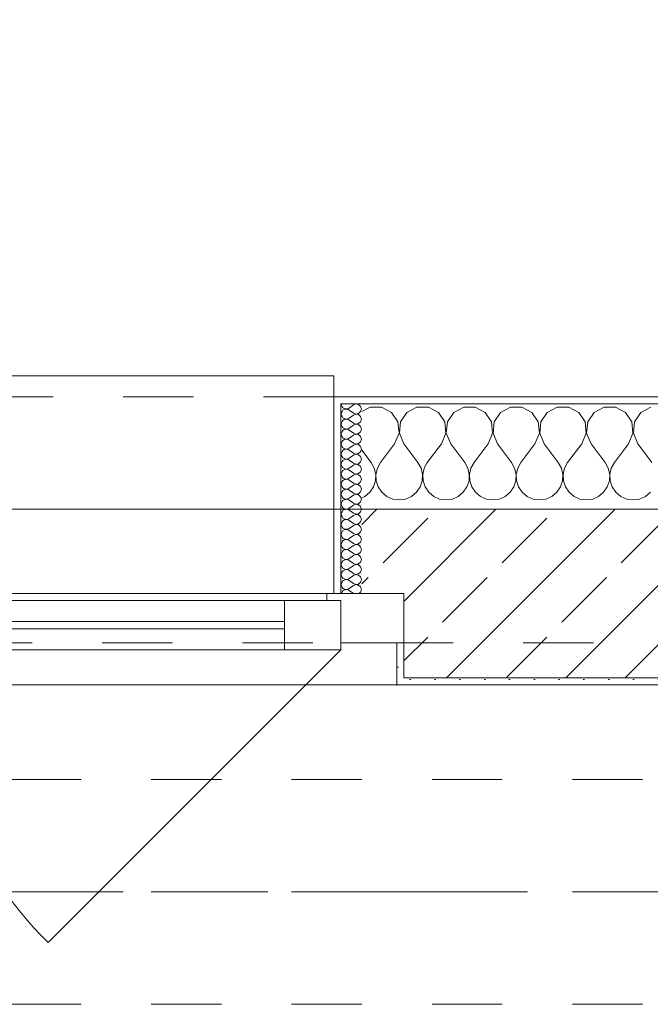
# Model space of a CAD drawing. Header units: metres. Extents: x -3.6 to 90.7, y -11.1 to 18.
# Tile 281 of 656: x 21 to 21.9, y 13 to 14.4. Entities that reach past the tile are written whole.
import ezdxf

# ---------------------------------------------------------------- set-up
doc = ezdxf.new("R2010")
doc.units = ezdxf.units.M
doc.header["$MEASUREMENT"] = 0
for name, pattern in [('Achse', [0.2, 0.1, -0.05, 0, -0.05]), ('Strichlinie doppelt', [0.546806, 0.264583, -0.105833, 0.070556, -0.105833]), ('Strichlinie eng', [0.115, 0.075, -0.04]), ('Untersicht', [0.1, 0.075, -0.025])]:
    doc.linetypes.add(name, pattern=pattern)
for name, color, linetype in [('152 - Bemaßung_ Beschriftung.Ausbau', 7, 'Continuous'), ('451 - Universal.Achsen Raster', 7, 'Continuous'), ('603 - Struktur.Bodenplatte_ Decke Roh', 7, 'Continuous'), ('604 - Struktur.Wand Aussen', 7, 'Continuous'), ('608 - Struktur.Träger', 7, 'Continuous'), ('650 - Abdeckung.Fußboden Aufbau', 7, 'Continuous'), ('Neubau_653 - Abdeckung.TB Verkofferung', 7, 'Continuous')]:
    doc.layers.add(name, color=color, linetype=linetype)
doc.styles.add('ERSTELLTER_STIL_2', font='txt')
doc.dimstyles.new('ERSTELLTER_STIL__3', dxfattribs={"dimtxt": 0.1, "dimasz": 0.0532, "dimexe": 0.18, "dimexo": 0.0625, "dimgap": 0, "dimtad": 1, "dimtih": 1, "dimtoh": 1, "dimzin": 0, "dimdsep": 46, "dimtxsty": 'ERSTELLTER_STIL_2', "dimblk": 'ARROWHEAD_2', "dimblk1": 'ARROWHEAD_2', "dimblk2": 'ARROWHEAD_2', "dimcen": 0.09, "dimse1": 1, "dimse2": 1, "dimclrd": 7, "dimclre": 7, "dimclrt": 7, "dimazin": 0, "dimtfac": 1, "dimtdec": 4, "dimtmove": 0, "dimatfit": 3, "dimfxl": 1, "dimtolj": 1, "dimtzin": 0, "dimarcsym": 0})
pattern_1 = [(0, (0, 0), (0, 0.08660254), [0, -0.05]), (0, (0.025, 0.0433), (0, 0.08660254), [0, -0.05])]
pattern_2 = [(45, (0, 0), (-0.01767767, 0.01767767), [0, -0.025])]

# ---------------------------------------------------------------- blocks, each defined once
blk = doc.blocks.new('*X20')
at = {"layer": '604 - Struktur.Wand Aussen', "color": 7, "linetype": 'Continuous', "lineweight": 5}
for p, q in [((21.4919, 13.8407), (21.48, 13.8343)), ((21.5081, 13.8407), (21.4919, 13.8407)), ((21.5224, 13.833), (21.5081, 13.8407)), ((21.5314, 13.8195), (21.5224, 13.833)), ((21.5442, 13.833), (21.5352, 13.8195)), ((21.5585, 13.8407), (21.5442, 13.833)), ((21.5748, 13.8407), (21.5585, 13.8407)), ((21.5891, 13.833), (21.5748, 13.8407)), ((21.5981, 13.8195), (21.5891, 13.833)), ((21.6109, 13.833), (21.6019, 13.8195)), ((21.6252, 13.8407), (21.6109, 13.833)), ((21.6415, 13.8407), (21.6252, 13.8407)), ((21.6558, 13.833), (21.6415, 13.8407)), ((21.6648, 13.8195), (21.6558, 13.833)), ((21.6776, 13.833), (21.6686, 13.8195)), ((21.6919, 13.8407), (21.6776, 13.833)), ((21.7081, 13.8407), (21.6919, 13.8407)), ((21.7224, 13.833), (21.7081, 13.8407)), ((21.7314, 13.8195), (21.7224, 13.833)), ((21.7442, 13.833), (21.7352, 13.8195)), ((21.7585, 13.8407), (21.7442, 13.833)), ((21.7748, 13.8407), (21.7585, 13.8407)), ((21.7891, 13.833), (21.7748, 13.8407)), ((21.7981, 13.8195), (21.7891, 13.833)), ((21.8109, 13.833), (21.8019, 13.8195)), ((21.8252, 13.8407), (21.8109, 13.833)), ((21.8415, 13.8407), (21.8252, 13.8407)), ((21.8558, 13.833), (21.8415, 13.8407)), ((21.8648, 13.8195), (21.8558, 13.833)), ((21.8776, 13.833), (21.8686, 13.8195)), ((21.8919, 13.8407), (21.8776, 13.833)), ((21.533, 13.8033), (21.5314, 13.8195)), ((21.5352, 13.8195), (21.5337, 13.8033)), ((21.5996, 13.8033), (21.5981, 13.8195)), ((21.6019, 13.8195), (21.6004, 13.8033)), ((21.6663, 13.8033), (21.6648, 13.8195)), ((21.6686, 13.8195), (21.667, 13.8033)), ((21.733, 13.8033), (21.7314, 13.8195)), ((21.7352, 13.8195), (21.7337, 13.8033)), ((21.7996, 13.8033), (21.7981, 13.8195)), ((21.8019, 13.8195), (21.8004, 13.8033)), ((21.8663, 13.8033), (21.8648, 13.8195)), ((21.8686, 13.8195), (21.867, 13.8033)), ((21.5267, 13.7883), (21.533, 13.8033)), ((21.5337, 13.8033), (21.54, 13.7883)), ((21.5933, 13.7883), (21.5996, 13.8033)), ((21.6004, 13.8033), (21.6067, 13.7883)), ((21.66, 13.7883), (21.6663, 13.8033)), ((21.667, 13.8033), (21.6733, 13.7883)), ((21.7267, 13.7883), (21.733, 13.8033)), ((21.7337, 13.8033), (21.74, 13.7883)), ((21.7933, 13.7883), (21.7996, 13.8033)), ((21.8004, 13.8033), (21.8067, 13.7883)), ((21.86, 13.7883), (21.8663, 13.8033)), ((21.867, 13.8033), (21.8733, 13.7883)), ((21.5267, 13.7883), (21.5067, 13.7617)), ((21.54, 13.7883), (21.56, 13.7617)), ((21.5933, 13.7883), (21.5733, 13.7617)), ((21.6067, 13.7883), (21.6267, 13.7617)), ((21.66, 13.7883), (21.64, 13.7617)), ((21.6733, 13.7883), (21.6933, 13.7617)), ((21.7267, 13.7883), (21.7067, 13.7617)), ((21.74, 13.7883), (21.76, 13.7617)), ((21.7933, 13.7883), (21.7733, 13.7617)), ((21.8067, 13.7883), (21.8267, 13.7617)), ((21.86, 13.7883), (21.84, 13.7617)), ((21.8733, 13.7883), (21.8933, 13.7617)), ((21.48, 13.7794), (21.4933, 13.7617)), ((21.4978, 13.7536), (21.4933, 13.7617)), ((21.5067, 13.7617), (21.5022, 13.7536)), ((21.5645, 13.7536), (21.56, 13.7617)), ((21.5733, 13.7617), (21.5689, 13.7536)), ((21.6311, 13.7536), (21.6267, 13.7617)), ((21.64, 13.7617), (21.6355, 13.7536)), ((21.6978, 13.7536), (21.6933, 13.7617)), ((21.7067, 13.7617), (21.7022, 13.7536)), ((21.7645, 13.7536), (21.76, 13.7617)), ((21.7733, 13.7617), (21.7689, 13.7536)), ((21.8311, 13.7536), (21.8267, 13.7617)), ((21.84, 13.7617), (21.8355, 13.7536)), ((21.4999, 13.7447), (21.4978, 13.7536)), ((21.4994, 13.7355), (21.4999, 13.7447)), ((21.5022, 13.7536), (21.5001, 13.7447)), ((21.5001, 13.7447), (21.5006, 13.7355)), ((21.5665, 13.7447), (21.5645, 13.7536)), ((21.5661, 13.7355), (21.5665, 13.7447)), ((21.5689, 13.7536), (21.5668, 13.7447)), ((21.5668, 13.7447), (21.5672, 13.7355)), ((21.6332, 13.7447), (21.6311, 13.7536)), ((21.6328, 13.7355), (21.6332, 13.7447)), ((21.6355, 13.7536), (21.6335, 13.7447)), ((21.6335, 13.7447), (21.6339, 13.7355)), ((21.6999, 13.7447), (21.6978, 13.7536)), ((21.6994, 13.7355), (21.6999, 13.7447)), ((21.7022, 13.7536), (21.7001, 13.7447)), ((21.7001, 13.7447), (21.7006, 13.7355)), ((21.7665, 13.7447), (21.7645, 13.7536)), ((21.7661, 13.7355), (21.7665, 13.7447)), ((21.7689, 13.7536), (21.7668, 13.7447)), ((21.7668, 13.7447), (21.7672, 13.7355)), ((21.8332, 13.7447), (21.8311, 13.7536)), ((21.8328, 13.7355), (21.8332, 13.7447)), ((21.8355, 13.7536), (21.8335, 13.7447)), ((21.8335, 13.7447), (21.8339, 13.7355)), ((21.4965, 13.7268), (21.4994, 13.7355)), ((21.5006, 13.7355), (21.5035, 13.7268)), ((21.5631, 13.7268), (21.5661, 13.7355)), ((21.5672, 13.7355), (21.5702, 13.7268)), ((21.6298, 13.7268), (21.6328, 13.7355)), ((21.6339, 13.7355), (21.6369, 13.7268)), ((21.6965, 13.7268), (21.6994, 13.7355)), ((21.7006, 13.7355), (21.7035, 13.7268)), ((21.7631, 13.7268), (21.7661, 13.7355)), ((21.7672, 13.7355), (21.7702, 13.7268)), ((21.8298, 13.7268), (21.8328, 13.7355)), ((21.8339, 13.7355), (21.8369, 13.7268)), ((21.4842, 13.7133), (21.4913, 13.7192)), ((21.4913, 13.7192), (21.4965, 13.7268)), ((21.5035, 13.7268), (21.5087, 13.7192)), ((21.5087, 13.7192), (21.5158, 13.7133)), ((21.5509, 13.7133), (21.5579, 13.7192)), ((21.5579, 13.7192), (21.5631, 13.7268)), ((21.5702, 13.7268), (21.5754, 13.7192)), ((21.5754, 13.7192), (21.5825, 13.7133)), ((21.6175, 13.7133), (21.6246, 13.7192)), ((21.6246, 13.7192), (21.6298, 13.7268)), ((21.6369, 13.7268), (21.6421, 13.7192)), ((21.6421, 13.7192), (21.6491, 13.7133)), ((21.6842, 13.7133), (21.6913, 13.7192)), ((21.6913, 13.7192), (21.6965, 13.7268)), ((21.7035, 13.7268), (21.7087, 13.7192)), ((21.7087, 13.7192), (21.7158, 13.7133)), ((21.7509, 13.7133), (21.7579, 13.7192)), ((21.7579, 13.7192), (21.7631, 13.7268)), ((21.7702, 13.7268), (21.7754, 13.7192)), ((21.7754, 13.7192), (21.7825, 13.7133)), ((21.8175, 13.7133), (21.8246, 13.7192)), ((21.8246, 13.7192), (21.8298, 13.7268)), ((21.8369, 13.7268), (21.8421, 13.7192)), ((21.8421, 13.7192), (21.8491, 13.7133)), ((21.8842, 13.7133), (21.8913, 13.7192)), ((21.48, 13.7115), (21.4842, 13.7133)), ((21.5158, 13.7133), (21.5242, 13.7096)), ((21.5242, 13.7096), (21.5333, 13.7083)), ((21.5333, 13.7083), (21.5424, 13.7096)), ((21.5424, 13.7096), (21.5509, 13.7133)), ((21.5825, 13.7133), (21.5909, 13.7096)), ((21.5909, 13.7096), (21.6, 13.7083)), ((21.6, 13.7083), (21.6091, 13.7096)), ((21.6091, 13.7096), (21.6175, 13.7133)), ((21.6491, 13.7133), (21.6576, 13.7096)), ((21.6576, 13.7096), (21.6667, 13.7083)), ((21.6667, 13.7083), (21.6758, 13.7096)), ((21.6758, 13.7096), (21.6842, 13.7133)), ((21.7158, 13.7133), (21.7242, 13.7096)), ((21.7242, 13.7096), (21.7333, 13.7083)), ((21.7333, 13.7083), (21.7424, 13.7096)), ((21.7424, 13.7096), (21.7509, 13.7133)), ((21.7825, 13.7133), (21.7909, 13.7096)), ((21.7909, 13.7096), (21.8, 13.7083)), ((21.8, 13.7083), (21.8091, 13.7096)), ((21.8091, 13.7096), (21.8175, 13.7133)), ((21.8491, 13.7133), (21.8576, 13.7096)), ((21.8576, 13.7096), (21.8667, 13.7083)), ((21.8667, 13.7083), (21.8758, 13.7096)), ((21.8758, 13.7096), (21.8842, 13.7133))]:
    blk.add_line(p, q, dxfattribs=at)
blk = doc.blocks.new('*X41')
at = {"layer": '604 - Struktur.Wand Aussen', "color": 7, "linetype": 'Continuous', "lineweight": 5}
for p, q in [((21.4507, 13.845), (21.451, 13.843)), ((21.451, 13.843), (21.4518, 13.8412)), ((21.4679, 13.8436), (21.4621, 13.8393)), ((21.4715, 13.845), (21.4679, 13.8436)), ((21.4753, 13.8442), (21.4715, 13.845)), ((21.4782, 13.8416), (21.4753, 13.8442)), ((21.4793, 13.8379), (21.4782, 13.8416)), ((21.451, 13.8327), (21.4507, 13.8307)), ((21.4507, 13.8307), (21.451, 13.8288)), ((21.4518, 13.8345), (21.451, 13.8327)), ((21.451, 13.8288), (21.4518, 13.827)), ((21.4518, 13.8412), (21.453, 13.8397)), ((21.453, 13.836), (21.4518, 13.8345)), ((21.453, 13.8397), (21.4547, 13.8386)), ((21.4547, 13.8371), (21.453, 13.836)), ((21.4547, 13.8386), (21.4565, 13.838)), ((21.4565, 13.8377), (21.4547, 13.8371)), ((21.4565, 13.838), (21.4585, 13.8379)), ((21.4585, 13.8378), (21.4565, 13.8377)), ((21.4585, 13.8379), (21.4604, 13.8383)), ((21.4604, 13.8374), (21.4585, 13.8378)), ((21.4604, 13.8383), (21.4621, 13.8393)), ((21.4621, 13.8364), (21.4604, 13.8374)), ((21.4679, 13.8321), (21.4621, 13.8364)), ((21.4679, 13.8293), (21.4621, 13.825)), ((21.4679, 13.8321), (21.4715, 13.8307)), ((21.4715, 13.8307), (21.4679, 13.8293)), ((21.4715, 13.8307), (21.4753, 13.8315)), ((21.4753, 13.83), (21.4715, 13.8307)), ((21.4753, 13.8315), (21.4782, 13.8341)), ((21.4782, 13.8273), (21.4753, 13.83)), ((21.4782, 13.8341), (21.4793, 13.8379)), ((21.451, 13.8184), (21.4507, 13.8164)), ((21.4507, 13.8164), (21.451, 13.8145)), ((21.4518, 13.8202), (21.451, 13.8184)), ((21.451, 13.8145), (21.4518, 13.8127)), ((21.4518, 13.827), (21.453, 13.8254)), ((21.453, 13.8217), (21.4518, 13.8202)), ((21.453, 13.8254), (21.4547, 13.8243)), ((21.4547, 13.8228), (21.453, 13.8217)), ((21.4547, 13.8243), (21.4565, 13.8237)), ((21.4565, 13.8234), (21.4547, 13.8228)), ((21.4565, 13.8237), (21.4585, 13.8236)), ((21.4585, 13.8235), (21.4565, 13.8234)), ((21.4585, 13.8236), (21.4604, 13.824)), ((21.4604, 13.8231), (21.4585, 13.8235)), ((21.4604, 13.824), (21.4621, 13.825)), ((21.4621, 13.8221), (21.4604, 13.8231)), ((21.4679, 13.8179), (21.4621, 13.8221)), ((21.4679, 13.815), (21.4621, 13.8107)), ((21.4679, 13.8179), (21.4715, 13.8165)), ((21.4715, 13.8164), (21.4679, 13.815)), ((21.4715, 13.8165), (21.4753, 13.8172)), ((21.4753, 13.8157), (21.4715, 13.8164)), ((21.4753, 13.8172), (21.4782, 13.8198)), ((21.4782, 13.813), (21.4753, 13.8157)), ((21.4793, 13.8236), (21.4782, 13.8273)), ((21.4782, 13.8198), (21.4793, 13.8236)), ((21.451, 13.8041), (21.4507, 13.8021)), ((21.4507, 13.8021), (21.451, 13.8002)), ((21.4518, 13.8059), (21.451, 13.8041)), ((21.451, 13.8002), (21.4518, 13.7984)), ((21.4518, 13.8127), (21.453, 13.8112)), ((21.453, 13.8074), (21.4518, 13.8059)), ((21.453, 13.8112), (21.4547, 13.81)), ((21.4547, 13.8085), (21.453, 13.8074)), ((21.4547, 13.81), (21.4565, 13.8094)), ((21.4565, 13.8092), (21.4547, 13.8085)), ((21.4565, 13.8094), (21.4585, 13.8093)), ((21.4585, 13.8093), (21.4565, 13.8092)), ((21.4585, 13.8093), (21.4604, 13.8098)), ((21.4604, 13.8088), (21.4585, 13.8093)), ((21.4604, 13.8098), (21.4621, 13.8107)), ((21.4621, 13.8079), (21.4604, 13.8088)), ((21.4679, 13.8036), (21.4621, 13.8079)), ((21.4679, 13.8007), (21.4621, 13.7964)), ((21.4679, 13.8036), (21.4715, 13.8022)), ((21.4715, 13.8021), (21.4679, 13.8007)), ((21.4715, 13.8022), (21.4753, 13.8029)), ((21.4753, 13.8014), (21.4715, 13.8021)), ((21.4753, 13.8029), (21.4782, 13.8055)), ((21.4782, 13.7988), (21.4753, 13.8014)), ((21.4793, 13.8093), (21.4782, 13.813)), ((21.4782, 13.8055), (21.4793, 13.8093)), ((21.451, 13.7898), (21.4507, 13.7879)), ((21.4507, 13.7879), (21.451, 13.7859)), ((21.4518, 13.7916), (21.451, 13.7898)), ((21.451, 13.7859), (21.4518, 13.7841)), ((21.4518, 13.7984), (21.453, 13.7969)), ((21.453, 13.7931), (21.4518, 13.7916)), ((21.453, 13.7969), (21.4547, 13.7958)), ((21.4547, 13.7942), (21.453, 13.7931)), ((21.4547, 13.7958), (21.4565, 13.7951)), ((21.4565, 13.7949), (21.4547, 13.7942)), ((21.4565, 13.7951), (21.4585, 13.795)), ((21.4585, 13.795), (21.4565, 13.7949)), ((21.4585, 13.795), (21.4604, 13.7955)), ((21.4604, 13.7945), (21.4585, 13.795)), ((21.4604, 13.7955), (21.4621, 13.7964)), ((21.4621, 13.7936), (21.4604, 13.7945)), ((21.4679, 13.7893), (21.4621, 13.7936)), ((21.4679, 13.7864), (21.4621, 13.7821)), ((21.4679, 13.7893), (21.4715, 13.7879)), ((21.4715, 13.7878), (21.4679, 13.7864)), ((21.4715, 13.7879), (21.4753, 13.7886)), ((21.4753, 13.7871), (21.4715, 13.7878)), ((21.4753, 13.7886), (21.4782, 13.7912)), ((21.4782, 13.7845), (21.4753, 13.7871)), ((21.4793, 13.795), (21.4782, 13.7988)), ((21.4782, 13.7912), (21.4793, 13.795)), ((21.451, 13.7755), (21.4507, 13.7736)), ((21.4507, 13.7736), (21.451, 13.7716)), ((21.4518, 13.7773), (21.451, 13.7755)), ((21.451, 13.7716), (21.4518, 13.7698)), ((21.4518, 13.7841), (21.453, 13.7826)), ((21.453, 13.7788), (21.4518, 13.7773)), ((21.453, 13.7826), (21.4547, 13.7815)), ((21.4547, 13.78), (21.453, 13.7788)), ((21.4547, 13.7815), (21.4565, 13.7808)), ((21.4565, 13.7806), (21.4547, 13.78)), ((21.4565, 13.7808), (21.4585, 13.7807)), ((21.4585, 13.7807), (21.4565, 13.7806)), ((21.4585, 13.7807), (21.4604, 13.7812)), ((21.4604, 13.7802), (21.4585, 13.7807)), ((21.4604, 13.7812), (21.4621, 13.7821)), ((21.4621, 13.7793), (21.4604, 13.7802)), ((21.4679, 13.775), (21.4621, 13.7793)), ((21.4679, 13.7721), (21.4621, 13.7679)), ((21.4679, 13.775), (21.4715, 13.7736)), ((21.4715, 13.7735), (21.4679, 13.7721)), ((21.4715, 13.7736), (21.4753, 13.7743)), ((21.4753, 13.7728), (21.4715, 13.7735)), ((21.4753, 13.7743), (21.4782, 13.777)), ((21.4782, 13.7702), (21.4753, 13.7728)), ((21.4793, 13.7807), (21.4782, 13.7845)), ((21.4782, 13.777), (21.4793, 13.7807)), ((21.451, 13.7612), (21.4507, 13.7593)), ((21.4507, 13.7593), (21.451, 13.7573)), ((21.4518, 13.763), (21.451, 13.7612)), ((21.4518, 13.7698), (21.453, 13.7683)), ((21.453, 13.7646), (21.4518, 13.763)), ((21.453, 13.7683), (21.4547, 13.7672)), ((21.4547, 13.7657), (21.453, 13.7646)), ((21.4547, 13.7672), (21.4565, 13.7666)), ((21.4565, 13.7663), (21.4547, 13.7657)), ((21.4565, 13.7666), (21.4585, 13.7665)), ((21.4585, 13.7664), (21.4565, 13.7663)), ((21.4585, 13.7665), (21.4604, 13.7669)), ((21.4604, 13.766), (21.4585, 13.7664)), ((21.4604, 13.7669), (21.4621, 13.7679)), ((21.4621, 13.765), (21.4604, 13.766)), ((21.4679, 13.7607), (21.4621, 13.765)), ((21.4679, 13.7579), (21.4621, 13.7536)), ((21.4679, 13.7607), (21.4715, 13.7593)), ((21.4715, 13.7593), (21.4679, 13.7579)), ((21.4715, 13.7593), (21.4753, 13.76)), ((21.4753, 13.7585), (21.4715, 13.7593)), ((21.4753, 13.76), (21.4782, 13.7627)), ((21.4782, 13.7559), (21.4753, 13.7585)), ((21.4793, 13.7664), (21.4782, 13.7702)), ((21.4782, 13.7627), (21.4793, 13.7664)), ((21.451, 13.747), (21.4507, 13.745)), ((21.4507, 13.745), (21.451, 13.743)), ((21.451, 13.7573), (21.4518, 13.7555)), ((21.4518, 13.7488), (21.451, 13.747)), ((21.4518, 13.7555), (21.453, 13.754)), ((21.453, 13.7503), (21.4518, 13.7488)), ((21.453, 13.754), (21.4547, 13.7529)), ((21.4547, 13.7514), (21.453, 13.7503)), ((21.4547, 13.7529), (21.4565, 13.7523)), ((21.4565, 13.752), (21.4547, 13.7514)), ((21.4565, 13.7523), (21.4585, 13.7522)), ((21.4585, 13.7521), (21.4565, 13.752)), ((21.4585, 13.7522), (21.4604, 13.7526)), ((21.4604, 13.7517), (21.4585, 13.7521)), ((21.4604, 13.7526), (21.4621, 13.7536)), ((21.4621, 13.7507), (21.4604, 13.7517)), ((21.4679, 13.7464), (21.4621, 13.7507)), ((21.4679, 13.7436), (21.4621, 13.7393)), ((21.4679, 13.7464), (21.4715, 13.745)), ((21.4715, 13.745), (21.4679, 13.7436)), ((21.4715, 13.745), (21.4753, 13.7458)), ((21.4753, 13.7442), (21.4715, 13.745)), ((21.4753, 13.7458), (21.4782, 13.7484)), ((21.4782, 13.7416), (21.4753, 13.7442)), ((21.4793, 13.7521), (21.4782, 13.7559)), ((21.4782, 13.7484), (21.4793, 13.7521)), ((21.451, 13.7327), (21.4507, 13.7307)), ((21.4507, 13.7307), (21.451, 13.7288)), ((21.451, 13.743), (21.4518, 13.7412)), ((21.4518, 13.7345), (21.451, 13.7327)), ((21.4518, 13.7412), (21.453, 13.7397)), ((21.453, 13.736), (21.4518, 13.7345)), ((21.453, 13.7397), (21.4547, 13.7386)), ((21.4547, 13.7371), (21.453, 13.736)), ((21.4547, 13.7386), (21.4565, 13.738)), ((21.4565, 13.7377), (21.4547, 13.7371)), ((21.4565, 13.738), (21.4585, 13.7379)), ((21.4585, 13.7378), (21.4565, 13.7377)), ((21.4585, 13.7379), (21.4604, 13.7383)), ((21.4604, 13.7374), (21.4585, 13.7378)), ((21.4604, 13.7383), (21.4621, 13.7393)), ((21.4621, 13.7364), (21.4604, 13.7374)), ((21.4679, 13.7321), (21.4621, 13.7364)), ((21.4679, 13.7321), (21.4715, 13.7307)), ((21.4715, 13.7307), (21.4679, 13.7293)), ((21.4715, 13.7307), (21.4753, 13.7315)), ((21.4753, 13.73), (21.4715, 13.7307)), ((21.4753, 13.7315), (21.4782, 13.7341)), ((21.4782, 13.7273), (21.4753, 13.73)), ((21.4793, 13.7379), (21.4782, 13.7416)), ((21.4782, 13.7341), (21.4793, 13.7379)), ((21.451, 13.7184), (21.4507, 13.7164)), ((21.4507, 13.7164), (21.451, 13.7145)), ((21.451, 13.7288), (21.4518, 13.727)), ((21.4518, 13.7202), (21.451, 13.7184)), ((21.4518, 13.727), (21.453, 13.7254)), ((21.453, 13.7217), (21.4518, 13.7202)), ((21.453, 13.7254), (21.4547, 13.7243)), ((21.4547, 13.7228), (21.453, 13.7217)), ((21.4547, 13.7243), (21.4565, 13.7237)), ((21.4565, 13.7234), (21.4547, 13.7228)), ((21.4565, 13.7237), (21.4585, 13.7236)), ((21.4585, 13.7235), (21.4565, 13.7234)), ((21.4585, 13.7236), (21.4604, 13.724)), ((21.4604, 13.7231), (21.4585, 13.7235)), ((21.4604, 13.724), (21.4621, 13.725)), ((21.4621, 13.7221), (21.4604, 13.7231)), ((21.4679, 13.7293), (21.4621, 13.725)), ((21.4679, 13.7179), (21.4621, 13.7221)), ((21.4679, 13.7179), (21.4715, 13.7165)), ((21.4715, 13.7164), (21.4679, 13.715)), ((21.4715, 13.7165), (21.4753, 13.7172)), ((21.4753, 13.7157), (21.4715, 13.7164)), ((21.4753, 13.7172), (21.4782, 13.7198)), ((21.4782, 13.713), (21.4753, 13.7157)), ((21.4793, 13.7236), (21.4782, 13.7273)), ((21.4782, 13.7198), (21.4793, 13.7236)), ((21.451, 13.7041), (21.4507, 13.7021)), ((21.4507, 13.7021), (21.451, 13.7002)), ((21.451, 13.7145), (21.4518, 13.7127)), ((21.4518, 13.7059), (21.451, 13.7041)), ((21.4518, 13.7127), (21.453, 13.7112)), ((21.453, 13.7074), (21.4518, 13.7059)), ((21.453, 13.7112), (21.4547, 13.71)), ((21.4547, 13.7085), (21.453, 13.7074)), ((21.4547, 13.71), (21.4565, 13.7094)), ((21.4565, 13.7092), (21.4547, 13.7085)), ((21.4565, 13.7094), (21.4585, 13.7093)), ((21.4585, 13.7093), (21.4565, 13.7092)), ((21.4585, 13.7093), (21.4604, 13.7098)), ((21.4604, 13.7088), (21.4585, 13.7093)), ((21.4604, 13.7098), (21.4621, 13.7107)), ((21.4621, 13.7079), (21.4604, 13.7088)), ((21.4679, 13.715), (21.4621, 13.7107)), ((21.4679, 13.7036), (21.4621, 13.7079)), ((21.4679, 13.7036), (21.4715, 13.7022)), ((21.4715, 13.7021), (21.4679, 13.7007)), ((21.4715, 13.7022), (21.4753, 13.7029)), ((21.4753, 13.7014), (21.4715, 13.7021)), ((21.4753, 13.7029), (21.4782, 13.7055)), ((21.4782, 13.6988), (21.4753, 13.7014)), ((21.4793, 13.7093), (21.4782, 13.713)), ((21.4782, 13.7055), (21.4793, 13.7093)), ((21.451, 13.6898), (21.4507, 13.6879)), ((21.4507, 13.6879), (21.451, 13.6859)), ((21.451, 13.7002), (21.4518, 13.6984)), ((21.4518, 13.6916), (21.451, 13.6898)), ((21.4518, 13.6984), (21.453, 13.6969)), ((21.453, 13.6931), (21.4518, 13.6916)), ((21.453, 13.6969), (21.4547, 13.6958)), ((21.4547, 13.6942), (21.453, 13.6931)), ((21.4547, 13.6958), (21.4565, 13.6951)), ((21.4565, 13.6949), (21.4547, 13.6942)), ((21.4565, 13.6951), (21.4585, 13.695)), ((21.4585, 13.695), (21.4565, 13.6949)), ((21.4585, 13.695), (21.4604, 13.6955)), ((21.4604, 13.6945), (21.4585, 13.695)), ((21.4604, 13.6955), (21.4621, 13.6964)), ((21.4621, 13.6936), (21.4604, 13.6945)), ((21.4679, 13.7007), (21.4621, 13.6964)), ((21.4679, 13.6893), (21.4621, 13.6936)), ((21.4679, 13.6893), (21.4715, 13.6879)), ((21.4715, 13.6878), (21.4679, 13.6864)), ((21.4715, 13.6879), (21.4753, 13.6886)), ((21.4753, 13.6871), (21.4715, 13.6878)), ((21.4753, 13.6886), (21.4782, 13.6912)), ((21.4793, 13.695), (21.4782, 13.6988)), ((21.4782, 13.6912), (21.4793, 13.695)), ((21.451, 13.6755), (21.4507, 13.6736)), ((21.4507, 13.6736), (21.451, 13.6716)), ((21.451, 13.6859), (21.4518, 13.6841)), ((21.4518, 13.6773), (21.451, 13.6755)), ((21.4518, 13.6841), (21.453, 13.6826)), ((21.453, 13.6788), (21.4518, 13.6773)), ((21.453, 13.6826), (21.4547, 13.6815)), ((21.4547, 13.68), (21.453, 13.6788)), ((21.4547, 13.6815), (21.4565, 13.6808)), ((21.4565, 13.6806), (21.4547, 13.68)), ((21.4565, 13.6808), (21.4585, 13.6807)), ((21.4585, 13.6807), (21.4565, 13.6806)), ((21.4585, 13.6807), (21.4604, 13.6812)), ((21.4604, 13.6802), (21.4585, 13.6807)), ((21.4604, 13.6812), (21.4621, 13.6821)), ((21.4621, 13.6793), (21.4604, 13.6802)), ((21.4679, 13.6864), (21.4621, 13.6821)), ((21.4679, 13.675), (21.4621, 13.6793)), ((21.4679, 13.675), (21.4715, 13.6736)), ((21.4715, 13.6735), (21.4679, 13.6721)), ((21.4715, 13.6736), (21.4753, 13.6743)), ((21.4753, 13.6728), (21.4715, 13.6735)), ((21.4782, 13.6845), (21.4753, 13.6871)), ((21.4753, 13.6743), (21.4782, 13.677)), ((21.4793, 13.6807), (21.4782, 13.6845)), ((21.4782, 13.677), (21.4793, 13.6807)), ((21.451, 13.6612), (21.4507, 13.6593)), ((21.4507, 13.6593), (21.451, 13.6573)), ((21.451, 13.6716), (21.4518, 13.6698)), ((21.4518, 13.663), (21.451, 13.6612)), ((21.4518, 13.6698), (21.453, 13.6683)), ((21.453, 13.6646), (21.4518, 13.663)), ((21.453, 13.6683), (21.4547, 13.6672)), ((21.4547, 13.6657), (21.453, 13.6646)), ((21.4547, 13.6672), (21.4565, 13.6666)), ((21.4565, 13.6663), (21.4547, 13.6657)), ((21.4565, 13.6666), (21.4585, 13.6665)), ((21.4585, 13.6664), (21.4565, 13.6663)), ((21.4585, 13.6665), (21.4604, 13.6669)), ((21.4604, 13.666), (21.4585, 13.6664)), ((21.4604, 13.6669), (21.4621, 13.6679)), ((21.4621, 13.665), (21.4604, 13.666)), ((21.4679, 13.6721), (21.4621, 13.6679)), ((21.4679, 13.6607), (21.4621, 13.665)), ((21.4679, 13.6607), (21.4715, 13.6593)), ((21.4715, 13.6593), (21.4679, 13.6579)), ((21.4715, 13.6593), (21.4753, 13.66)), ((21.4753, 13.6585), (21.4715, 13.6593)), ((21.4782, 13.6702), (21.4753, 13.6728)), ((21.4753, 13.66), (21.4782, 13.6627)), ((21.4793, 13.6664), (21.4782, 13.6702)), ((21.4782, 13.6627), (21.4793, 13.6664)), ((21.451, 13.647), (21.4507, 13.645)), ((21.451, 13.6573), (21.4518, 13.6555)), ((21.4518, 13.6488), (21.451, 13.647)), ((21.4518, 13.6555), (21.453, 13.654)), ((21.453, 13.6503), (21.4518, 13.6488)), ((21.453, 13.654), (21.4547, 13.6529)), ((21.4547, 13.6514), (21.453, 13.6503)), ((21.4547, 13.6529), (21.4565, 13.6523)), ((21.4565, 13.652), (21.4547, 13.6514)), ((21.4565, 13.6523), (21.4585, 13.6522)), ((21.4585, 13.6521), (21.4565, 13.652)), ((21.4585, 13.6522), (21.4604, 13.6526)), ((21.4604, 13.6517), (21.4585, 13.6521)), ((21.4604, 13.6526), (21.4621, 13.6536)), ((21.4621, 13.6507), (21.4604, 13.6517)), ((21.4679, 13.6579), (21.4621, 13.6536)), ((21.4679, 13.6464), (21.4621, 13.6507)), ((21.4679, 13.6464), (21.4715, 13.645)), ((21.4715, 13.645), (21.4753, 13.6458)), ((21.4782, 13.6559), (21.4753, 13.6585)), ((21.4753, 13.6458), (21.4782, 13.6484)), ((21.4793, 13.6521), (21.4782, 13.6559)), ((21.4782, 13.6484), (21.4793, 13.6521)), ((21.4507, 13.645), (21.451, 13.643)), ((21.451, 13.6327), (21.4507, 13.6307)), ((21.451, 13.643), (21.4518, 13.6412)), ((21.4518, 13.6345), (21.451, 13.6327)), ((21.4518, 13.6412), (21.453, 13.6397)), ((21.453, 13.636), (21.4518, 13.6345)), ((21.453, 13.6397), (21.4547, 13.6386)), ((21.4547, 13.6371), (21.453, 13.636)), ((21.4547, 13.6386), (21.4565, 13.638)), ((21.4565, 13.6377), (21.4547, 13.6371)), ((21.4565, 13.638), (21.4585, 13.6379)), ((21.4585, 13.6378), (21.4565, 13.6377)), ((21.4585, 13.6379), (21.4604, 13.6383)), ((21.4604, 13.6374), (21.4585, 13.6378)), ((21.4604, 13.6383), (21.4621, 13.6393)), ((21.4621, 13.6364), (21.4604, 13.6374)), ((21.4679, 13.6436), (21.4621, 13.6393)), ((21.4679, 13.6321), (21.4621, 13.6364)), ((21.4715, 13.645), (21.4679, 13.6436)), ((21.4679, 13.6321), (21.4715, 13.6307)), ((21.4753, 13.6442), (21.4715, 13.645)), ((21.4715, 13.6307), (21.4753, 13.6315)), ((21.4782, 13.6416), (21.4753, 13.6442)), ((21.4753, 13.6315), (21.4782, 13.6341)), ((21.4793, 13.6379), (21.4782, 13.6416)), ((21.4782, 13.6341), (21.4793, 13.6379)), ((21.4507, 13.6307), (21.451, 13.6288)), ((21.451, 13.6184), (21.4507, 13.6164)), ((21.451, 13.6288), (21.4518, 13.627)), ((21.4518, 13.6202), (21.451, 13.6184)), ((21.4518, 13.627), (21.453, 13.6254)), ((21.453, 13.6217), (21.4518, 13.6202)), ((21.453, 13.6254), (21.4547, 13.6243)), ((21.4547, 13.6228), (21.453, 13.6217)), ((21.4547, 13.6243), (21.4565, 13.6237)), ((21.4565, 13.6234), (21.4547, 13.6228)), ((21.4565, 13.6237), (21.4585, 13.6236)), ((21.4585, 13.6235), (21.4565, 13.6234)), ((21.4585, 13.6236), (21.4604, 13.624)), ((21.4604, 13.6231), (21.4585, 13.6235)), ((21.4604, 13.624), (21.4621, 13.625)), ((21.4621, 13.6221), (21.4604, 13.6231)), ((21.4679, 13.6293), (21.4621, 13.625)), ((21.4679, 13.6179), (21.4621, 13.6221)), ((21.4715, 13.6307), (21.4679, 13.6293)), ((21.4679, 13.6179), (21.4715, 13.6165)), ((21.4753, 13.63), (21.4715, 13.6307)), ((21.4715, 13.6165), (21.4753, 13.6172)), ((21.4782, 13.6273), (21.4753, 13.63)), ((21.4753, 13.6172), (21.4782, 13.6198)), ((21.4793, 13.6236), (21.4782, 13.6273)), ((21.4782, 13.6198), (21.4793, 13.6236)), ((21.4507, 13.6164), (21.451, 13.6145)), ((21.451, 13.6041), (21.4507, 13.6021)), ((21.451, 13.6145), (21.4518, 13.6127)), ((21.4518, 13.6059), (21.451, 13.6041)), ((21.4518, 13.6127), (21.453, 13.6112)), ((21.453, 13.6074), (21.4518, 13.6059)), ((21.453, 13.6112), (21.4547, 13.61)), ((21.4547, 13.6085), (21.453, 13.6074)), ((21.4547, 13.61), (21.4565, 13.6094)), ((21.4565, 13.6092), (21.4547, 13.6085)), ((21.4565, 13.6094), (21.4585, 13.6093)), ((21.4585, 13.6093), (21.4565, 13.6092)), ((21.4585, 13.6093), (21.4604, 13.6098)), ((21.4604, 13.6088), (21.4585, 13.6093)), ((21.4604, 13.6098), (21.4621, 13.6107)), ((21.4621, 13.6079), (21.4604, 13.6088)), ((21.4679, 13.615), (21.4621, 13.6107)), ((21.4679, 13.6036), (21.4621, 13.6079)), ((21.4715, 13.6164), (21.4679, 13.615)), ((21.4679, 13.6036), (21.4715, 13.6022)), ((21.4753, 13.6157), (21.4715, 13.6164)), ((21.4782, 13.613), (21.4753, 13.6157)), ((21.4753, 13.6029), (21.4782, 13.6055)), ((21.4793, 13.6093), (21.4782, 13.613)), ((21.4782, 13.6055), (21.4793, 13.6093)), ((21.4507, 13.6021), (21.451, 13.6002)), ((21.451, 13.5898), (21.4507, 13.5879)), ((21.451, 13.6002), (21.4518, 13.5984)), ((21.4518, 13.5916), (21.451, 13.5898)), ((21.4518, 13.5984), (21.453, 13.5969)), ((21.453, 13.5931), (21.4518, 13.5916)), ((21.453, 13.5969), (21.4547, 13.5958)), ((21.4547, 13.5942), (21.453, 13.5931)), ((21.4547, 13.5958), (21.4565, 13.5951)), ((21.4565, 13.5949), (21.4547, 13.5942)), ((21.4565, 13.5951), (21.4585, 13.595)), ((21.4585, 13.595), (21.4565, 13.5949)), ((21.4585, 13.595), (21.4604, 13.5955)), ((21.4604, 13.5945), (21.4585, 13.595)), ((21.4604, 13.5955), (21.4621, 13.5964)), ((21.4621, 13.5936), (21.4604, 13.5945)), ((21.4679, 13.6007), (21.4621, 13.5964)), ((21.4679, 13.5893), (21.4621, 13.5936)), ((21.4715, 13.6021), (21.4679, 13.6007)), ((21.4679, 13.5893), (21.4715, 13.5879)), ((21.4715, 13.6022), (21.4753, 13.6029)), ((21.4753, 13.6014), (21.4715, 13.6021)), ((21.4782, 13.5988), (21.4753, 13.6014)), ((21.4753, 13.5886), (21.4782, 13.5912)), ((21.4793, 13.595), (21.4782, 13.5988)), ((21.4782, 13.5912), (21.4793, 13.595)), ((21.4507, 13.5879), (21.451, 13.5859)), ((21.451, 13.5755), (21.4509, 13.575)), ((21.451, 13.5859), (21.4518, 13.5841)), ((21.4518, 13.5773), (21.451, 13.5755)), ((21.4518, 13.5841), (21.453, 13.5826)), ((21.453, 13.5788), (21.4518, 13.5773)), ((21.453, 13.5826), (21.4547, 13.5815)), ((21.4547, 13.58), (21.453, 13.5788)), ((21.4547, 13.5815), (21.4565, 13.5808)), ((21.4565, 13.5806), (21.4547, 13.58)), ((21.4565, 13.5808), (21.4585, 13.5807)), ((21.4585, 13.5807), (21.4565, 13.5806)), ((21.4585, 13.5807), (21.4604, 13.5812)), ((21.4604, 13.5802), (21.4585, 13.5807)), ((21.4604, 13.5812), (21.4621, 13.5821)), ((21.4621, 13.5793), (21.4604, 13.5802)), ((21.4679, 13.5864), (21.4621, 13.5821)), ((21.4679, 13.575), (21.4621, 13.5793)), ((21.4715, 13.5878), (21.4679, 13.5864)), ((21.4715, 13.5879), (21.4753, 13.5886)), ((21.4753, 13.5871), (21.4715, 13.5878)), ((21.4782, 13.5845), (21.4753, 13.5871)), ((21.4761, 13.575), (21.4782, 13.577)), ((21.4793, 13.5807), (21.4782, 13.5845)), ((21.4782, 13.577), (21.4793, 13.5807))]:
    blk.add_line(p, q, dxfattribs=at)
blk = doc.blocks.new('*D223')
at = {"layer": '152 - Bemaßung_ Beschriftung.Ausbau', "color": 7, "linetype": 'Continuous', "lineweight": 5}
for p, q in [((19.14, 14.8025), (19.14, 14.9075)), ((21.54, 14.8025), (21.54, 14.9075)), ((19.1602, 14.89), (19.1198, 14.82)), ((21.5602, 14.89), (21.5198, 14.82)), ((19.14, 14.855), (21.54, 14.855))]:
    blk.add_line(p, q, dxfattribs=at)
at = {"layer": '152 - Bemaßung_ Beschriftung.Ausbau', "color": 7, "lineweight": 5, "char_height": 0.1, "attachment_point": 7, "style": 'ERSTELLTER_STIL_2'}
for s, insert in [('\\A1;{\\pql;\\fArial|b0|i0|c0|p38;2,40}', (20.207, 14.875)), ('\\A1;{\\pql;\\fArial|b0|i0|c0|p38;2,01}', (20.207, 14.735))]:
    blk.add_mtext(s, dxfattribs=dict(at, insert=insert))
blk = doc.blocks.new('ARROWHEAD_2')
at = {"color": 0, "linetype": 'Continuous', "lineweight": 0}
for p, q in [((-0.378, -0.655), (0.378, 0.655)), ((0, 0), (-1, 0))]:
    blk.add_line(p, q, dxfattribs=at)
blk = doc.blocks.new('*D224')
at = {"layer": '152 - Bemaßung_ Beschriftung.Ausbau', "color": 7, "linetype": 'Continuous', "lineweight": 5}
for p, q in [((21.54, 14.8025), (21.54, 14.9075)), ((22.74, 14.8025), (22.74, 14.9075)), ((21.5602, 14.89), (21.5198, 14.82)), ((22.7602, 14.89), (22.7198, 14.82)), ((21.54, 14.855), (22.74, 14.855))]:
    blk.add_line(p, q, dxfattribs=at)
at = {"layer": '152 - Bemaßung_ Beschriftung.Ausbau', "color": 7, "lineweight": 5, "insert": (22.007, 14.875), "char_height": 0.1, "attachment_point": 7, "style": 'ERSTELLTER_STIL_2'}
blk.add_mtext('\\A1;{\\pql;\\fArial|b0|i0|c0|p38;1,20}', dxfattribs=at)
blk = doc.blocks.new('*D260')
at = {"layer": '152 - Bemaßung_ Beschriftung.Ausbau', "color": 7, "linetype": 'Continuous', "lineweight": 5}
for p, q in [((18.6, 15.3025), (18.6, 15.4075)), ((22.05, 15.3025), (22.05, 15.4075)), ((18.6202, 15.39), (18.5798, 15.32)), ((22.0702, 15.39), (22.0298, 15.32)), ((18.6, 15.355), (22.05, 15.355))]:
    blk.add_line(p, q, dxfattribs=at)
at = {"layer": '152 - Bemaßung_ Beschriftung.Ausbau', "color": 7, "lineweight": 5, "char_height": 0.1, "attachment_point": 7, "style": 'ERSTELLTER_STIL_2'}
for s, insert in [('\\A1;{\\pql;\\fArial|b0|i0|c0|p38;3,45}', (20.1161, 15.375)), ('\\A1;{\\pql;\\fArial|b0|i0|c0|p38;15}', (21.878, 15.375))]:
    blk.add_mtext(s, dxfattribs=dict(at, insert=insert))
blk = doc.blocks.new('*D299')
at = {"layer": '152 - Bemaßung_ Beschriftung.Ausbau', "color": 7, "linetype": 'Continuous', "lineweight": 5}
for p, q in [((18.68, 15.8025), (18.68, 15.9075)), ((21.98, 15.8025), (21.98, 15.9075)), ((18.7002, 15.89), (18.6598, 15.82)), ((22.0002, 15.89), (21.9598, 15.82)), ((18.68, 15.855), (21.98, 15.855))]:
    blk.add_line(p, q, dxfattribs=at)
at = {"layer": '152 - Bemaßung_ Beschriftung.Ausbau', "color": 7, "lineweight": 5, "insert": (20.197, 15.875), "char_height": 0.1, "attachment_point": 7, "style": 'ERSTELLTER_STIL_2'}
blk.add_mtext('\\A1;{\\pql;\\fArial|b0|i0|c0|p38;3,30}', dxfattribs=at)

msp = doc.modelspace()

# ---------------------------------------------------------------- hatches: boundary and pattern name
at = {"layer": '604 - Struktur.Wand Aussen', "linetype": 'Continuous', "lineweight": 0, "true_color": 0x000000}
h = msp.add_hatch(dxfattribs=at)
h.set_pattern_fill('Verputz_0001', color=18, style=0, pattern_type=2)
h.set_pattern_definition(pattern_1)
h.paths.add_polyline_path([(21.45, 13.855), (21.44, 13.855), (21.44, 13.575), (21.45, 13.575)])
h = msp.add_hatch(dxfattribs=at)
h.set_pattern_fill('Verputz_0001', color=18, style=0, pattern_type=2)
h.set_pattern_definition(pattern_1)
h.paths.add_polyline_path([(21.45, 13.855), (21.45, 13.845), (22.83, 13.845), (22.83, 13.855)])
h = msp.add_hatch(dxfattribs=at)
h.set_pattern_fill('Beton__Stahlbeton_0001', color=18, style=0, pattern_type=2)
h.set_pattern_definition([(45, (0, 0), (-0.0848528, 0.0848528), []), (45, (-0.04243, 0.04243), (-0.0848528, 0.0848528), [0.09, -0.03])])
h.paths.add_polyline_path([(21.48, 13.695), (21.48, 13.575), (21.54, 13.575), (21.54, 13.505), (21.54, 13.455), (22.74, 13.455), (22.74, 13.505), (22.74, 13.575), (22.8, 13.575), (22.8, 13.695)])
h = msp.add_hatch(dxfattribs=at)
h.set_pattern_fill('Gips_0001', color=18, style=0, pattern_type=2)
h.set_pattern_definition(pattern_2)
h.paths.add_polyline_path([(21.54, 13.445), (21.54, 13.505), (21.53, 13.505), (21.53, 13.445)])
h = msp.add_hatch(dxfattribs=at)
h.set_pattern_fill('Gips_0001', color=18, style=0, pattern_type=2)
h.set_pattern_definition(pattern_2)
h.paths.add_polyline_path([(21.54, 13.445), (21.97, 13.445), (21.97, 13.455), (21.54, 13.455)])

# ---------------------------------------------------------------- linework, layer by layer
at = {"layer": '451 - Universal.Achsen Raster', "color": 160, "linetype": 'Strichlinie doppelt', "lineweight": 9, "true_color": 0x3232ff}
msp.add_line((64.935, 13.15), (-3.175, 13.15), dxfattribs=at)
at = {"layer": '603 - Struktur.Bodenplatte_ Decke Roh', "color": 7, "linetype": 'Continuous', "lineweight": 18, "flags": 128}
msp.add_lwpolyline([(47.48, 13.695), (14.78, 13.695), (14.78, 13.455), (14.78, 13), (14.84, 13), (14.84, 8.585), (13.03, 8.585), (13.03, 8.725), (11.41, 8.725), (11.41, 13), (11.48, 13), (11.48, 13.455), (11.48, 13.695), (-0.015, 13.695), (-0.015, 0.005), (62.275, 0.005)], dxfattribs=at)
at = {"layer": '604 - Struktur.Wand Aussen', "color": 7, "linetype": 'Continuous', "lineweight": 9}
for p, q in [((21.44, 13.885), (19.24, 13.885)), ((21.44, 13.855), (21.44, 13.885)), ((21.45, 13.495), (21.0328, 13.0778)), ((21.53, 13.445), (19.15, 13.445))]:
    msp.add_line(p, q, dxfattribs=at)
at = {"layer": '604 - Struktur.Wand Aussen', "color": 7, "linetype": 'Strichlinie eng', "lineweight": 9}
for p, q in [((21.44, 13.855), (19.24, 13.855)), ((21.53, 13.445), (19.15, 13.445))]:
    msp.add_line(p, q, dxfattribs=at)
at = {"layer": '604 - Struktur.Wand Aussen', "color": 7, "linetype": 'Continuous', "lineweight": 5}
for p, q in [((21.44, 13.855), (21.44, 13.845)), ((21.45, 13.855), (21.44, 13.855)), ((21.44, 13.855), (21.44, 13.845)), ((21.44, 13.845), (21.44, 13.705)), ((21.44, 13.845), (21.44, 13.705)), ((21.48, 13.845), (21.45, 13.845)), ((21.45, 13.575), (21.45, 13.845)), ((21.45, 13.845), (21.45, 13.575)), ((22.8, 13.845), (21.48, 13.845)), ((21.44, 13.705), (21.44, 13.695)), ((21.44, 13.705), (21.44, 13.695)), ((21.44, 13.695), (21.44, 13.575)), ((21.44, 13.695), (21.44, 13.575)), ((21.45, 13.575), (21.44, 13.575)), ((21.45, 13.575), (21.44, 13.575)), ((21.45, 13.575), (21.44, 13.575)), ((21.48, 13.575), (21.45, 13.575)), ((21.48, 13.575), (21.45, 13.575)), ((21.48, 13.575), (21.45, 13.575)), ((21.54, 13.505), (21.53, 13.505)), ((21.53, 13.505), (21.53, 13.455)), ((21.53, 13.505), (21.53, 13.455)), ((21.54, 13.505), (21.53, 13.505)), ((21.54, 13.505), (21.53, 13.505)), ((21.53, 13.455), (21.53, 13.445)), ((21.53, 13.455), (21.53, 13.445)), ((21.54, 13.445), (21.53, 13.445))]:
    msp.add_line(p, q, dxfattribs=at)
at = {"layer": '604 - Struktur.Wand Aussen', "color": 7, "linetype": 'Continuous', "lineweight": 13}
for p, q in [((22.8, 13.695), (21.48, 13.695)), ((20.88, 13.575), (21.43, 13.575)), ((20.94, 13.565), (21.37, 13.565)), ((21.37, 13.495), (21.37, 13.565)), ((21.37, 13.565), (21.45, 13.565)), ((21.43, 13.565), (21.43, 13.575)), ((21.43, 13.575), (21.54, 13.575)), ((21.45, 13.565), (21.43, 13.565)), ((21.45, 13.505), (21.45, 13.565)), ((21.45, 13.565), (21.45, 13.495)), ((21.54, 13.575), (21.48, 13.575)), ((21.54, 13.575), (21.48, 13.575)), ((21.54, 13.575), (21.48, 13.575)), ((21.54, 13.575), (21.54, 13.505)), ((21.54, 13.575), (21.54, 13.505)), ((21.54, 13.575), (21.54, 13.505)), ((20.94, 13.535), (21.37, 13.535)), ((21.37, 13.525), (20.94, 13.525)), ((21.54, 13.505), (21.45, 13.505)), ((21.54, 13.455), (21.54, 13.505)), ((21.37, 13.495), (20.94, 13.495)), ((21.45, 13.495), (21.37, 13.495)), ((21.54, 13.455), (22.74, 13.455))]:
    msp.add_line(p, q, dxfattribs=at)
at = {"layer": '604 - Struktur.Wand Aussen', "color": 7, "linetype": 'Continuous', "lineweight": 5, "flags": 128}
for points in [[(22.83, 13.855), (21.45, 13.855)], [(21.54, 13.445), (21.97, 13.445)]]:
    msp.add_lwpolyline(points, dxfattribs=at)
at = {"layer": '604 - Struktur.Wand Aussen', "color": 7, "linetype": 'Continuous', "lineweight": 9}
msp.add_arc((21.45, 13.495), 0.59, 180, 225, dxfattribs=at)
msp.add_point((21.53, 13.445), dxfattribs=at)
at = {"layer": '608 - Struktur.Träger', "color": 7, "linetype": 'Untersicht', "lineweight": 13}
for p, q in [((14.78, 13.31), (47.48, 13.31)), ((14.78, 12.99), (47.48, 12.99))]:
    msp.add_line(p, q, dxfattribs=at)
at = {"layer": '608 - Struktur.Träger', "color": 7, "linetype": 'Achse', "lineweight": 9}
msp.add_line((14.78, 13.15), (47.48, 13.15), dxfattribs=at)
at = {"layer": '650 - Abdeckung.Fußboden Aufbau', "color": 7, "linetype": 'Continuous', "lineweight": 13, "flags": 128}
msp.add_lwpolyline([(21.97, 8.22), (22.05, 8.22), (22.05, 12.99), (21.97, 12.99), (21.97, 13.445), (18.69, 13.445), (18.69, 12.99), (18.6, 12.99), (18.6, 8.51)], dxfattribs=at)
at = {"layer": 'Neubau_653 - Abdeckung.TB Verkofferung', "color": 1, "linetype": 'Untersicht', "lineweight": 9}
msp.add_line((15.11, 13.505), (47.24, 13.505), dxfattribs=at)

# ---------------------------------------------------------------- block references
at = {"layer": '604 - Struktur.Wand Aussen', "color": 7, "lineweight": 18}
for name in ['*X41', '*X20']:
    msp.add_blockref(name, (0, 0), dxfattribs=at)

# ---------------------------------------------------------------- dimensions: what is measured, and where the dimension line sits
at = {"layer": '152 - Bemaßung_ Beschriftung.Ausbau', "color": 7, "linetype": 'Continuous', "lineweight": 5}
for base, p1, p2, picture, middle in [((21.98, 15.855), (18.68, 13), (21.98, 13), '*D299', (20.3268, 15.925)), ((22.05, 15.355), (18.6, 10.75), (22.05, 10.61), '*D260', (20.246, 15.425)), ((21.54, 14.855), (19.14, 13.575), (21.54, 13.575), '*D223', (20.3369, 14.925)), ((22.74, 14.855), (21.54, 13.575), (22.74, 13.575), '*D224', (22.1369, 14.925))]:
    dim = msp.add_linear_dim(base=base, p1=p1, p2=p2, dimstyle='ERSTELLTER_STIL__3', dxfattribs=at)
    dim.commit()
    dim.dimension.update_dxf_attribs({"geometry": picture, "text_midpoint": middle, "dimtype": 160})

doc.saveas('drawing.dxf')
